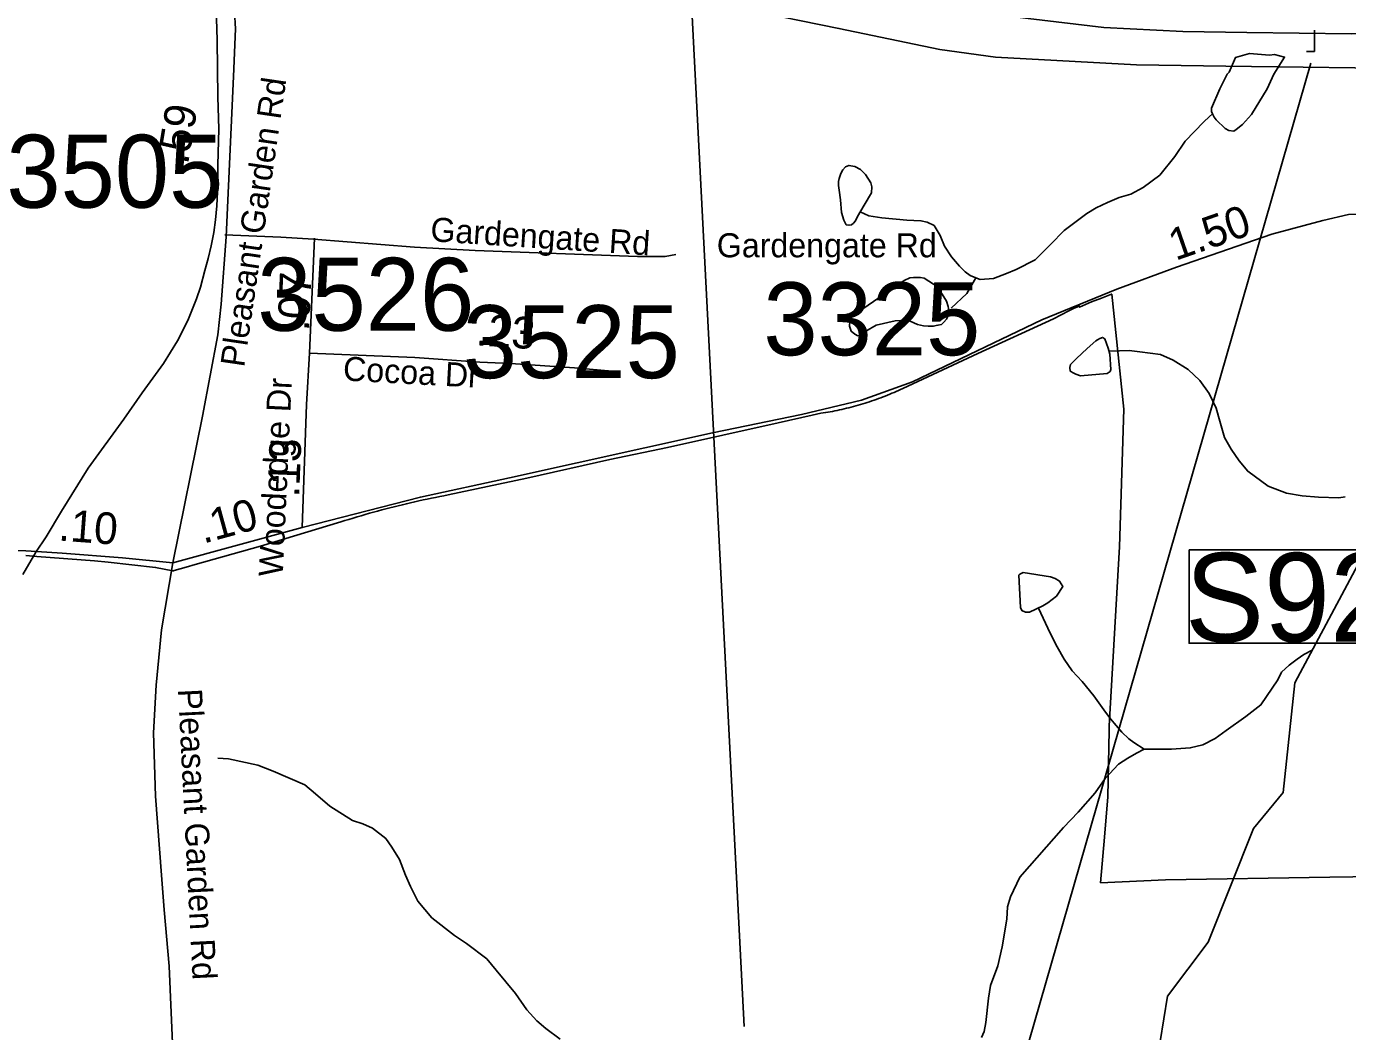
# Model space of a CAD drawing. Extents: x 1662474 to 1856135, y 779280 to 917889.
# Drawn here: x 1769369 to 1774586, y 814593 to 818561 of the extents above; entities that cross this region are included whole.
import ezdxf

# ---------------------------------------------------------------- set-up
doc = ezdxf.new("R2010")
doc.units = 0
for name, color, linetype in [('Cogo Default Point CELL', 7, 'Continuous'), ('Exist Boundary Political City Limit New', 7, 'Continuous'), ('Exist Hydrographic Misc Water Feature', 7, 'Continuous'), ('Exist Hydrographic Pond Under 1500 Sq Ft', 7, 'Continuous'), ('Exist Railroad Mainline', 7, 'Continuous'), ('Exist Road Non-System Type 51', 7, 'Continuous'), ('Exist Road Non-System Type 51 Label', 7, 'Continuous'), ('Exist Road Primary Interstate Divided Center Attributed', 7, 'Continuous'), ('Exist Road Primary Interstate Structure Cantilever Sign Number Label', 7, 'Continuous'), ('Exist Road Primary Interstate Structure Ovrhead Sign CELL', 7, 'Continuous'), ('Exist Road Secondary Mileage Tenths English Label', 7, 'Continuous'), ('Exist Road Secondary Type 51 Attributed', 7, 'Continuous'), ('Exist Road Secondary Type 51 Label', 7, 'Continuous'), ('Map Preparation Boundary City Limit Buffer Line', 7, 'Continuous'), ('Prop DGN Element Guardrail', 7, 'Continuous'), ('Prop Horizontal Alignment Curve and Spiral Data', 7, 'Continuous')]:
    doc.layers.add(name, color=color, linetype=linetype)

msp = doc.modelspace()

# ---------------------------------------------------------------- linework, layer by layer
at = {"layer": 'Exist Boundary Political City Limit New'}
for points in [[(1774919.5, 818394.1), (1774104.9, 818403.9), (1773752.4, 818408.9), (1773196.1, 818439.2), (1772976.1, 818469.9), (1772577.2, 818553), (1772202.6, 818629.7)], [(1773655.6, 817504.7), (1773653.6, 817503.9), (1773614.4, 817488.5), (1773575.2, 817473.2), (1773527.6, 817452.5), (1773526.8, 817458.1), (1773516.4, 817453.2), (1773506.1, 817448.4), (1773495.9, 817443.5), (1773485.6, 817438.4)], [(1775339.1, 815213.9), (1774515.8, 815202.8), (1773867.4, 815191.6), (1773610.4, 815180.4), (1773626, 815360.4), (1773639.8, 815519.4), (1773644.1, 815781.4), (1773645.1, 815800), (1773685.1, 816505.9), (1773703.1, 817050), (1773655.6, 817504.7)], [(1773465.2, 817428.2), (1773455.1, 817423), (1773445, 817417.7), (1773434.9, 817412.4), (1773424.9, 817406.9), (1773126.5, 817270.4), (1772829.6, 817132.2), (1772821.1, 817128.2), (1772812.6, 817124.2), (1772804, 817120.2), (1772795.4, 817116.5), (1772786.6, 817112.8), (1772778, 817109), (1772769.2, 817105.4), (1772760.5, 817101.9), (1772751.8, 817098.5), (1772742.9, 817095.1), (1772734.1, 817091.8), (1772725.2, 817088.6), (1772716.4, 817085.4), (1772707.4, 817082.4), (1772698.5, 817079.4), (1772689.5, 817076.4), (1772680.5, 817073.5), (1772671.5, 817070.8), (1772662.4, 817068), (1772653.4, 817065.4), (1772644.4, 817062.9), (1772635.1, 817060.4), (1772626.1, 817057.9), (1772616.9, 817055.6), (1772607.8, 817053.4), (1772598.6, 817051.2), (1772589.4, 817049.1), (1772580.1, 817047.1), (1772570.9, 817045.2), (1772561.6, 817043.2), (1772552.4, 817041.5), (1772543.1, 817039.8), (1772533.9, 817038.2), (1772524.5, 817036.6), (1772515.1, 817035.1), (1772505.9, 817033.8), (1772471.4, 817026), (1772337.1, 816996.1), (1771901.1, 816898.8), (1771672.6, 816851.1), (1771345.6, 816778.1), (1771034.5, 816711.4), (1771017.9, 816708.2), (1771001.4, 816705.1), (1770984.9, 816701.9), (1770968.5, 816698.5), (1770952, 816695.1), (1770935.6, 816691.6), (1770919.1, 816688), (1770902.8, 816684.4), (1770886.4, 816680.6), (1770869.9, 816676.8), (1770853.6, 816672.9), (1770837.2, 816668.9), (1770820.9, 816664.9), (1770804.6, 816660.7), (1770788.4, 816656.5), (1770772.1, 816652.2), (1770755.9, 816647.9), (1770739.6, 816643.4), (1770723.4, 816638.9), (1770707.2, 816634.2), (1770691.1, 816629.6), (1770675, 816624.9), (1770658.9, 816620), (1770642.8, 816615.1), (1770626.8, 816610.1), (1770610.6, 816605), (1770293.2, 816509.8), (1770036.1, 816436.7), (1770000, 816426.4), (1769952.4, 816412.8), (1769950.6, 816412.2), (1769947.2, 816411.4), (1769879, 816425.6), (1769691.5, 816445.4), (1769637.6, 816451), (1769410.8, 816468.9), (1769396.4, 816470.1), (1769381.8, 816471.2), (1769367, 816472.4)], [(1773485.6, 817438.4), (1773475.4, 817433.4), (1773465.2, 817428.2)]]:
    msp.add_lwpolyline(points, dxfattribs=at)
at = {"layer": 'Exist Hydrographic Misc Water Feature'}
for points in [[(1773117.6, 817568.2), (1773135.6, 817562.1), (1773187.5, 817565.6), (1773239.8, 817585.2), (1773277.9, 817600.9), (1773352.1, 817640.3), (1773412.6, 817699.8), (1773467.2, 817755.4), (1773555.8, 817822.7), (1773593.9, 817844.4), (1773638.2, 817866), (1773684.3, 817885.7), (1773730.5, 817899.3), (1773778.6, 817924.9), (1773845.1, 817974.3), (1773903.7, 818047.9), (1773944.1, 818107.6), (1774018.8, 818185), (1774039.1, 818204.8), (1774053, 818216.7)], [(1772661.6, 817829.5), (1772695.4, 817813.8), (1772747.4, 817805.3), (1772845.5, 817796.5), (1772901.4, 817794.1), (1772925.4, 817787.9), (1772953.1, 817775.6), (1772976.9, 817735.4), (1772994.5, 817693.3), (1773022.2, 817651), (1773054, 817614.8), (1773075.7, 817592.6), (1773095.6, 817578.4), (1773117.6, 817568.2)], [(1773020.6, 817448.5), (1773083.1, 817506.5), (1773117.6, 817568.2)], [(1773646.9, 817279.1), (1773723.3, 817281.2), (1773765.3, 817276.8), (1773847.3, 817266.1), (1773897.2, 817243.7), (1773956.8, 817207.2), (1774002.6, 817162.8), (1774040.1, 817112.5), (1774067.6, 817054.3), (1774081.3, 817002.1), (1774100.6, 816938), (1774126.2, 816891.8), (1774158, 816845.5), (1774191.6, 816805.2), (1774273, 816746.5), (1774344.8, 816717.9), (1774406.9, 816707.4), (1774470.9, 816702.9), (1774550.9, 816700.3), (1774576.9, 816704)], [(1773491, 813134.9), (1773521.3, 813265.9), (1773542.4, 813741.4), (1773712.4, 814115.4), (1773831.3, 814464.2), (1773875.4, 814732.4), (1774035.4, 814945.8), (1774214.4, 815395.1), (1774332.3, 815537.1), (1774377.4, 815969.4), (1774656.3, 816492.2), (1774692.4, 816757.3), (1774742, 816807.4)], [(1773365.3, 816264), (1773412, 816165.4), (1773439.7, 816111.2), (1773467.4, 816063), (1773499, 816016.7), (1773538.5, 815974.4), (1773584.1, 815918), (1773623.6, 815863.6), (1773649.3, 815827.4), (1773695, 815775), (1773722.7, 815748.8), (1773742.6, 815734.6), (1773782.5, 815708.3)], [(1773782.5, 815708.3), (1773890.4, 815707.3), (1773964.6, 815712.8), (1774014.7, 815724.4), (1774062.8, 815750), (1774107.1, 815781.6), (1774183.6, 815837), (1774243.9, 815882.6), (1774310.8, 815982), (1774325.1, 816011.8), (1774355.3, 816039.7), (1774387.4, 816063.4), (1774413.7, 816081.1), (1774445.9, 816098.9)], [(1773140.9, 814569.2), (1773151, 814593.2), (1773157.5, 814629.1), (1773168.2, 814725.1), (1773176.6, 814775), (1773205.3, 814852.8), (1773221.7, 814926.7), (1773240.8, 815036.6), (1773243.3, 815084.6), (1773255.4, 815124.5), (1773292.3, 815202.1), (1773463.9, 815398.8), (1773522.3, 815458.4), (1773589, 815535.8), (1773629.4, 815591.5), (1773681.9, 815649.1), (1773718.2, 815672.8), (1773752.4, 815692.5), (1773782.5, 815708.3)], [(1770125.2, 815672.4), (1770167.1, 815670), (1770283.1, 815645.1), (1770343, 815620.5), (1770468.5, 815567.5), (1770510.1, 815531.2), (1770567.7, 815482.7), (1770657.3, 815425.9), (1770697.3, 815413.5), (1770735.1, 815395.3), (1770788.8, 815354.8), (1770812.6, 815320.6), (1770842.1, 815272.4), (1770865.7, 815210.2), (1770885.4, 815166), (1770914.7, 815107.7), (1770970.3, 815041.2), (1771059.7, 814972.5), (1771107.4, 814940.1), (1771187, 814879.4), (1771224.5, 814835.1), (1771300, 814742.5), (1771345.5, 814678.1), (1771385.1, 814635.7), (1771420.8, 814605.4), (1771476.3, 814562.9)]]:
    msp.add_lwpolyline(points, dxfattribs=at)
at = {"layer": 'Exist Hydrographic Pond Under 1500 Sq Ft'}
for points in [[(1774053, 818216.7), (1774049.3, 818224.7), (1774049.3, 818238.7), (1774081.9, 818314.5), (1774110.4, 818372.2), (1774118.4, 818380.2), (1774143, 818438), (1774199, 818454.6), (1774277.6, 818447.8)], [(1774277.6, 818447.8), (1774298, 818450.1), (1774337, 818440.4), (1774294.6, 818372.8), (1774267.9, 818315), (1774207, 818213.4), (1774170.9, 818173.7), (1774146.7, 818153.9), (1774136.7, 818148), (1774116.6, 818150.1), (1774102.6, 818158.3), (1774066.9, 818192.6), (1774059.2, 818202.7), (1774053, 818216.7)], [(1772677.4, 817855.9), (1772651.1, 817810.1), (1772642.9, 817794.2), (1772635, 817784.2), (1772626.7, 817778.3), (1772616.7, 817776.4), (1772606.7, 817778.5), (1772597, 817796.6), (1772587.2, 817826.6), (1772583.7, 817876.7), (1772577.9, 817914.7), (1772576.1, 817932.7), (1772576.3, 817948.7), (1772578.2, 817960.7), (1772584.5, 817980.7), (1772592.5, 817994.6), (1772602.8, 818006.6), (1772616.7, 818012.5), (1772640.7, 818008.3), (1772662.6, 817996.1), (1772682.5, 817976), (1772704.1, 817943.7), (1772707.9, 817927.7), (1772705.9, 817903.7), (1772677.4, 817855.9)], [(1773010.7, 817446.9), (1773010.5, 817436.9), (1773008.5, 817418.9), (1773002.3, 817404.9), (1772992.3, 817393), (1772982, 817385), (1772968.1, 817381.2), (1772950, 817377.3), (1772930.2, 817377.5), (1772912.1, 817379.6), (1772888.1, 817383.9), (1772858.2, 817398.1), (1772828.2, 817400.4), (1772800.2, 817398.5), (1772724.1, 817381.2), (1772683.9, 817357.5), (1772673.6, 817347.6), (1772661.7, 817341.7), (1772651.7, 817339.8), (1772639.8, 817345.9), (1772625.9, 817358), (1772619.9, 817378.1), (1772620.1, 817396.1), (1772626.3, 817410), (1772634.3, 817419.9), (1772811.4, 817542.5), (1772835.4, 817558.3), (1772857.6, 817568.1), (1772871.7, 817570), (1772885.7, 817570), (1772899.6, 817569.8), (1772913.5, 817567.7), (1772951.5, 817543.3), (1772979.2, 817515.1), (1773002.9, 817476.9), (1773008.7, 817454.9), (1773010.7, 817446.9)], [(1773640, 817291.2), (1773647.6, 817267.1), (1773651.1, 817207), (1773649.1, 817199.1), (1773637.2, 817191.1), (1773531, 817182), (1773513.1, 817188.2), (1773505.1, 817192.2), (1773491.2, 817200.4), (1773489.1, 817214.4), (1773491.4, 817226.4), (1773515.6, 817250.2), (1773557.8, 817289.9), (1773592.1, 817319.6), (1773598.2, 817323.5), (1773608.3, 817329.4), (1773618.3, 817333.4), (1773628.1, 817327.3), (1773640, 817291.2)], [(1773382.3, 816273.9), (1773330, 816248.3), (1773314, 816248.5), (1773300.3, 816254.6), (1773294.1, 816266.7), (1773287.4, 816394.7), (1773291.3, 816398.7), (1773305.4, 816404.6), (1773413.3, 816387.7), (1773431.3, 816381.5), (1773449.1, 816371.4), (1773461, 816349.3), (1773436.6, 816311.5), (1773402.4, 816285.7), (1773382.3, 816273.9)]]:
    msp.add_lwpolyline(points, dxfattribs=at)
at = {"layer": 'Exist Railroad Mainline'}
msp.add_lwpolyline([(1770118.3, 818635.1), (1770121.9, 818507), (1770125.6, 818281.7), (1770129.2, 818156.3), (1770125.6, 818012.8), (1770123.8, 817908), (1770121.1, 817852.7), (1770115.9, 817797.5), (1770109.3, 817747), (1770098.4, 817694.5), (1770086.7, 817644.7), (1770074, 817597.7), (1770057.2, 817532), (1770040.8, 817485.7), (1770006.6, 817399.9), (1769965.9, 817320.3), (1769910.6, 817229.8), (1769826.8, 817114), (1769754.1, 817010.6), (1769613.6, 816816.9), (1769508.1, 816647.4), (1769447, 816546.2), (1769406, 816485.6), (1769355, 816397.1)], dxfattribs=at)
at = {"layer": 'Exist Road Non-System Type 51'}
for points in [[(1770153.2, 817738.2), (1770373.4, 817729.5), (1770502.6, 817720.9)], [(1770502.6, 817720.9), (1770902.2, 817689.7), (1771141.6, 817676.5), (1771781.5, 817653.2), (1771891.2, 817653.4), (1771933.2, 817660.5)]]:
    msp.add_lwpolyline(points, dxfattribs=at)
at = {"layer": 'Exist Road Primary Interstate Divided Center Attributed'}
msp.add_lwpolyline([(1770005.4, 819481.6), (1771280.3, 819110.1), (1772272.1, 818811.5), (1773053.3, 818627.1), (1773325.4, 818592), (1773623.8, 818556.9), (1773935.9, 818540.9), (1774187.6, 818536.6), (1774601.5, 818532.3), (1774878.8, 818545.1), (1775113.5, 818566.5)], dxfattribs=at)
at = {"layer": 'Exist Road Primary Interstate Structure Cantilever Sign Number Label'}
for p, q in [((1771986.1, 818834.3), (1772203.2, 814613.4)), ((1774441, 818415.8), (1773066.9, 813649.1))]:
    msp.add_line(p, q, dxfattribs=at)
at = {"layer": 'Exist Road Primary Interstate Structure Ovrhead Sign CELL'}
msp.add_lwpolyline([(1773959.9, 816494.9), (1775257.8, 816494.9), (1775257.8, 816126.2), (1773959.9, 816126.2)], close=True, dxfattribs=at)
at = {"layer": 'Exist Road Secondary Type 51 Attributed'}
for p, q in [((1770486.6, 817271.6), (1770506.2, 817725.7)), ((1769946.8, 816443.1), (1770457.6, 816583.4))]:
    msp.add_line(p, q, dxfattribs=at)
for points in [[(1769946.8, 816443.1), (1770065.1, 817022.9), (1770125.4, 817344.1), (1770138.8, 817464.6), (1770157.6, 817730.6), (1770187.5, 818362.9), (1770194.4, 818551.7), (1770191, 818620.4), (1770180.6, 818699.3), (1770142.9, 818871), (1770111.9, 818991.2), (1770060.4, 819190.3), (1770024.6, 819328.6), (1770011.2, 819415), (1770005.4, 819481.6)], [(1770457.6, 816583.4), (1770925.2, 816702.9), (1771276.8, 816779), (1772077.9, 816956.5), (1772429.5, 817028.9), (1772666.5, 817085.8), (1772868.1, 817157.5), (1773378.4, 817402.5), (1773674.5, 817524.1), (1773910.9, 817610.9), (1774286.9, 817741.6), (1774488.6, 817794.4), (1774589.5, 817818.4), (1774829.4, 817828.2), (1775157.7, 817823.8), (1775654.7, 817810.4), (1776127.3, 817798.8), (1776875.2, 817779.9), (1777390, 817785.1), (1778186.6, 817796.9)], [(1770457.6, 816583.4), (1770475.7, 817068.8), (1770486.6, 817271.6)], [(1770486.6, 817271.6), (1770903.4, 817254), (1771159, 817235.5), (1771280.2, 817230.4), (1771532.8, 817212.7), (1771682.4, 817199.8)], [(1768024.9, 816450.5), (1768617.1, 816471), (1769061.2, 816491.4), (1769239.8, 816496.5), (1769367.4, 816491.4), (1769408.4, 816488.4)], [(1769408.4, 816488.4), (1769510.4, 816481.2), (1769749.1, 816463.2), (1769946.8, 816443.1)], [(1769988, 812968.6), (1769991.4, 813232.3), (1769991.4, 813427.5), (1769977.7, 813801.4), (1769967.4, 814058.2), (1769933.1, 814850.9), (1769912.6, 815073.5), (1769902.3, 815210.4), (1769878.3, 815522), (1769871.5, 815772), (1769881.7, 815960.3), (1769902.3, 816179.5), (1769946.8, 816443.1)]]:
    msp.add_lwpolyline(points, dxfattribs=at)
at = {"layer": 'Map Preparation Boundary City Limit Buffer Line'}
for points in [[(1774919.5, 818394.1), (1774104.9, 818403.9), (1773752.4, 818408.9), (1773196.1, 818439.2), (1772976.1, 818469.9), (1772577.2, 818553), (1772202.6, 818629.7)], [(1773655.6, 817504.7), (1773653.6, 817503.9), (1773614.4, 817488.5), (1773575.2, 817473.2), (1773527.6, 817452.5), (1773526.8, 817458.1), (1773516.4, 817453.2), (1773506.1, 817448.4), (1773495.9, 817443.5), (1773485.6, 817438.4)], [(1775339.1, 815213.9), (1774515.8, 815202.8), (1773867.4, 815191.6), (1773610.4, 815180.4), (1773626, 815360.4), (1773639.8, 815519.4), (1773644.1, 815781.4), (1773645.1, 815800), (1773685.1, 816505.9), (1773703.1, 817050), (1773655.6, 817504.7)], [(1773465.2, 817428.2), (1773455.1, 817423), (1773445, 817417.7), (1773434.9, 817412.4), (1773424.9, 817406.9), (1773126.5, 817270.4), (1772829.6, 817132.2), (1772821.1, 817128.2), (1772812.6, 817124.2), (1772804, 817120.2), (1772795.4, 817116.5), (1772786.6, 817112.8), (1772778, 817109), (1772769.2, 817105.4), (1772760.5, 817101.9), (1772751.8, 817098.5), (1772742.9, 817095.1), (1772734.1, 817091.8), (1772725.2, 817088.6), (1772716.4, 817085.4), (1772707.4, 817082.4), (1772698.5, 817079.4), (1772689.5, 817076.4), (1772680.5, 817073.5), (1772671.5, 817070.8), (1772662.4, 817068), (1772653.4, 817065.4), (1772644.4, 817062.9), (1772635.1, 817060.4), (1772626.1, 817057.9), (1772616.9, 817055.6), (1772607.8, 817053.4), (1772598.6, 817051.2), (1772589.4, 817049.1), (1772580.1, 817047.1), (1772570.9, 817045.2), (1772561.6, 817043.2), (1772552.4, 817041.5), (1772543.1, 817039.8), (1772533.9, 817038.2), (1772524.5, 817036.6), (1772515.1, 817035.1), (1772505.9, 817033.8), (1772471.4, 817026), (1772337.1, 816996.1), (1771901.1, 816898.8), (1771672.6, 816851.1), (1771345.6, 816778.1), (1771034.5, 816711.4), (1771017.9, 816708.2), (1771001.4, 816705.1), (1770984.9, 816701.9), (1770968.5, 816698.5), (1770952, 816695.1), (1770935.6, 816691.6), (1770919.1, 816688), (1770902.8, 816684.4), (1770886.4, 816680.6), (1770869.9, 816676.8), (1770853.6, 816672.9), (1770837.2, 816668.9), (1770820.9, 816664.9), (1770804.6, 816660.7), (1770788.4, 816656.5), (1770772.1, 816652.2), (1770755.9, 816647.9), (1770739.6, 816643.4), (1770723.4, 816638.9), (1770707.2, 816634.2), (1770691.1, 816629.6), (1770675, 816624.9), (1770658.9, 816620), (1770642.8, 816615.1), (1770626.8, 816610.1), (1770610.6, 816605), (1770293.2, 816509.8), (1770036.1, 816436.7), (1770000, 816426.4), (1769952.4, 816412.8), (1769950.6, 816412.2), (1769947.2, 816411.4), (1769879, 816425.6), (1769691.5, 816445.4), (1769637.6, 816451), (1769410.8, 816468.9), (1769396.4, 816470.1), (1769381.8, 816471.2), (1769367, 816472.4)], [(1773485.6, 817438.4), (1773475.4, 817433.4), (1773465.2, 817428.2)]]:
    msp.add_lwpolyline(points, dxfattribs=at)
at = {"layer": 'Prop Horizontal Alignment Curve and Spiral Data'}
for q in [(1774455, 818546.1), (1774423.6, 818461.7)]:
    msp.add_line((1774455.3, 818461.8), q, dxfattribs=at)

# ---------------------------------------------------------------- texts
at = {"layer": 'Cogo Default Point CELL'}
for s, p in [('3505', (1769289.9, 817845.4)), ('3526', (1770280.7, 817359.6)), ('3325', (1772279.1, 817263)), ('3525', (1771092.5, 817172.5))]:
    msp.add_text(s, height=288, dxfattribs=at).set_placement(p)
at = {"layer": 'Exist Road Non-System Type 51 Label'}
msp.add_text('Gardengate Rd', height=95, rotation=356.2863, dxfattribs=at).set_placement((1770962.3, 817713.4))
msp.add_text('Gardengate Rd', height=95, dxfattribs=at).set_placement((1772095.2, 817649.6))
at = {"layer": 'Exist Road Primary Interstate Structure Ovrhead Sign CELL'}
msp.add_text('S926', height=350, dxfattribs=at).set_placement((1773943.9, 816132.3))
at = {"layer": 'Exist Road Secondary Mileage Tenths English Label'}
for s, rotation, p in [('1.50', 19.167, (1773906.5, 817635.4)), ('.07', 87.5315, (1770485.2, 817356.9)), ('.13', 87.8617, (1770446.1, 816700.5)), ('.10', 15.3515, (1770067.8, 816518.6)), ('.10', 355.6955, (1769493.3, 816531.8))]:
    msp.add_text(s, height=125, rotation=rotation, dxfattribs=at).set_placement(p)
at = {"layer": 'Exist Road Secondary Type 51 Label'}
for s, rotation, p in [('Pleasant Garden Rd', 81.6634, (1770228.8, 817213)), ('Cocoa Dr', 356.9332, (1770617.5, 817163.4)), ('Woodedge Dr', 87.3495, (1770381.3, 816387.7)), ('Pleasant Garden Rd', 272.898, (1769967.4, 815944.4))]:
    msp.add_text(s, height=95, rotation=rotation, dxfattribs=at).set_placement(p)
at = {"layer": 'Prop DGN Element Guardrail'}
for s, rotation, p in [('.59', 80.585, (1770007.1, 818013.2)), ('.23', 356.0025, (1771141.9, 817302.7))]:
    msp.add_text(s, height=125, rotation=rotation, dxfattribs=at).set_placement(p)

doc.saveas('drawing.dxf')
